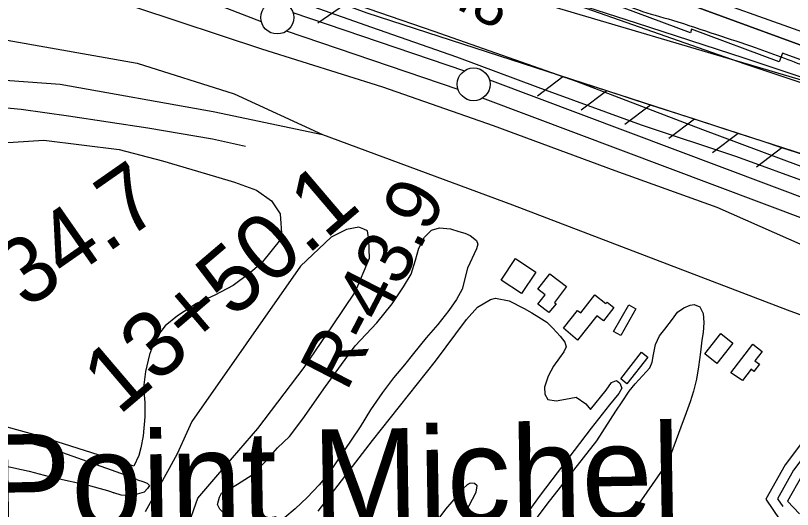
# Model space of a CAD drawing. Extents: x 3767014 to 3805179, y 361544 to 387384.
# Drawn here: x 3787052 to 3788233, y 375538 to 376289 of the extents above; entities that cross this region are included whole.
import ezdxf

# ---------------------------------------------------------------- set-up
doc = ezdxf.new("R2010")
doc.units = 0
for name, color, linetype in [('V-BLDG-OTLN', 7, 'Continuous'), ('V-LEVE-TOET', 7, 'Continuous'), ('V-RIVR-EDGE', 7, 'Continuous'), ('V-RIVR-RANG', 7, 'Continuous'), ('V-RIVR-RANG-IDEN', 7, 'Continuous'), ('V-ROAD-CNTR', 7, 'Continuous'), ('V-RRAP-FSHR', 7, 'Continuous'), ('V-RRAP-RVMT', 7, 'Continuous'), ('V-SITE-VEGE', 7, 'Continuous'), ('V-SURV-IDEN', 7, 'Continuous'), ('V-SURV-LINE', 7, 'Continuous'), ('V-TOPO-DPTH', 7, 'Continuous'), ('V-TOPO-GNAM-IDEN', 7, 'Continuous'), ('V-TOPO-MINR', 7, 'Continuous'), ('V-TOPO-SHOR', 7, 'Continuous'), ('V-TOPO-WATR', 7, 'Continuous')]:
    doc.layers.add(name, color=color, linetype=linetype)

msp = doc.modelspace()

# ---------------------------------------------------------------- linework, layer by layer
at = {"layer": 'V-BLDG-OTLN'}
for points in [[(3787821.125, 375866.146), (3787790.526, 375886.546), (3787812.192, 375919.041), (3787843.186, 375898.377)], [(3787862.919, 375837.171), (3787846.301, 375849.753), (3787857.262, 375864.233), (3787846.344, 375872.499), (3787864.129, 375895.989), (3787889.606, 375876.701), (3787871.373, 375852.617), (3787874.052, 375850.589)], [(3787906.68, 375795.07), (3787885.293, 375813.135), (3787906.537, 375840.404), (3787911.444, 375836.583), (3787932.706, 375863.868), (3787949.627, 375850.712), (3787951.378, 375852.957), (3787961.827, 375844.846), (3787945.92, 375824.362), (3787935.631, 375832.354)], [(3787972.239, 375802.221), (3787961.126, 375808.138), (3787984.353, 375848.842), (3787995.285, 375842.604)], [(3788118.376, 375759.512), (3788099.874, 375774.168), (3788124.491, 375805.242), (3788142.862, 375790.689)], [(3788139.634, 375745.297), (3788172.867, 375788.836), (3788187.009, 375778.045), (3788176.037, 375763.672), (3788182.992, 375758.363), (3788174.708, 375747.509), (3788170.36, 375750.829), (3788157.511, 375733.994)], [(3787972.2, 375736.296), (3788003.811, 375776.73), (3788013.342, 375769.277), (3787981.5, 375728.52)]]:
    msp.add_lwpolyline(points, close=True, dxfattribs=at)
at = {"layer": 'V-LEVE-TOET'}
for points in [[(3788262.901, 376032.14), (3788148.596, 376073.698), (3788003.586, 376122.064), (3787846.549, 376179.397), (3787722.999, 376225.428), (3787593.947, 376270.456), (3787459.708, 376318.002), (3787368.529, 376352.662), (3787298.709, 376379.768), (3787284.551, 376382.803), (3787276.222, 376384.841)], [(3788249.464, 375939.269), (3788118.661, 375996.597), (3787963.783, 376052.477), (3787778.832, 376121.224), (3787610.339, 376180.002), (3787426.371, 376237.423), (3787236.435, 376300.475), (3787066.273, 376362.476)], [(3787316.396, 375519.079), (3787329.343, 375554.827), (3787362.424, 375594.067), (3787420.266, 375660.729), (3787490.811, 375753.794), (3787533.86, 375816.83), (3787568.586, 375868.052), (3787589.957, 375919.621), (3787589.345, 375947.697), (3787587.016, 375961.122), (3787581.745, 375963.929), (3787573.8, 375966.807), (3787555.002, 375963.28), (3787531.988, 375951.846), (3787485.417, 375907.609), (3787320.313, 375671.319), (3787297.675, 375622.458), (3787285.665, 375600.121), (3787249.225, 375534.241)]]:
    msp.add_lwpolyline(points, dxfattribs=at)
at = {"layer": 'V-RIVR-EDGE'}
msp.add_spline([(3785266.865, 377529.211), (3785342.8, 377494.248), (3785391.258, 377467.439), (3785439.72, 377442.249), (3785475.246, 377418.707), (3785525.316, 377389.469), (3785575.383, 377359.422), (3785621.413, 377331.811), (3785722.351, 377269.288), (3785796.661, 377231.094), (3785852.385, 377199.415), (3785928.324, 377166.069), (3785964.678, 377149.804), (3786028.506, 377124.576), (3786060.018, 377113.175), (3786092.316, 377092.068), (3786117.34, 377073.405), (3786135.083, 377053.143), (3786154.458, 377039.347), (3786176.258, 377024.735), (3786206.946, 377006.867), (3786256.211, 376979.248), (3786328.098, 376942.677), (3786374.949, 376919.917), (3786491.265, 376862.208), (3786553.467, 376833.749), (3786619.713, 376805.279), (3786729.589, 376759.718), (3786796.656, 376736.099), (3786845.136, 376718.187), (3786867.767, 376712.469), (3787003.51, 376661.992), (3787089.16, 376631.048), (3787163.496, 376603.367), (3787230.559, 376578.13), (3787257.223, 376568.359), (3787300.044, 376551.27), (3787354.992, 376532.533), (3787409.127, 376512.181), (3787544.074, 376466.558), (3787612.756, 376442.126), (3787657.197, 376425.841), (3787730.724, 376398.162), (3787781.63, 376380.244), (3787834.96, 376361.511), (3787891.524, 376341.961), (3787940, 376322.432), (3787998.976, 376297.215), (3788050.697, 376281.721), (3788117.768, 376259.719), (3788176.757, 376240.164), (3788221.198, 376223.879), (3788259.981, 376209.226), (3788406.252, 376164.383), (3788541.215, 376125.23), (3788606.67, 376104.041), (3788679.39, 376077.173), (3788748.889, 376055.974), (3788871.693, 376005.528), (3788969.454, 375966.467), (3789047.013, 375933.926), (3789119.723, 375903.014), (3789155.253, 375881.09), (3789182.716, 375867.274), (3789214.225, 375854.256), (3789257.04, 375834.74), (3789281.286, 375828.21), (3789303.105, 375821.686), (3789328.955, 375809.491), (3789367.724, 375789.177), (3789414.577, 375767.225), (3789468.708, 375745.255), (3789509.105, 375728.981), (3789555.157, 375710.266), (3789585.849, 375694.015), (3789620.578, 375675.328), (3789681.97, 375646.062), (3789753.859, 375610.3), (3789792.633, 375591.603), (3789842.712, 375566.408), (3789897.64, 375539.584), (3789938.019, 375516.03), (3789968.727, 375506.25), (3790004.289, 375497.265), (3790030.972, 375494.773), (3790047.128, 375487.455), (3790077.007, 375469.589), (3790124.633, 375433.077), (3790192.442, 375382.768), (3790252.165, 375332.478), (3790290.91, 375302.459), (3790337.741, 375271.611), (3790406.357, 375220.491), (3790469.329, 375175.855), (3790570.248, 375106.054), (3790647.751, 375050.868), (3790691.367, 375028.115), (3790744.667, 374997.251), (3790806.838, 374955.852), (3790873.863, 374915.249), (3790932, 374877.903), (3791002.231, 374825.97), (3791052.265, 374782.175), (3791082.927, 374753.793), (3791131.331, 374705.149), (3791170.05, 374664.616), (3791192.631, 374638.681), (3791220.891, 374620.01), (3791288.67, 374557.569), (3791322.577, 374533.223), (3791362.944, 374504.817), (3791396.042, 374480.473), (3791434.785, 374449.645), (3791482.407, 374411.517), (3791534.052, 374365.291), (3791646.192, 374254.216), (3791707.514, 374196.644), (3791738.968, 374161.791), (3791773.65, 374123.694), (3791803.497, 374092.888), (3791829.321, 374070.18), (3791830.912, 374059.662), (3791837.316, 374032.958), (3791849.409, 374017.562), (3791884.123, 373992.405), (3791930.977, 373971.262), (3791954.393, 373955.838), (3791993.134, 373924.202), (3792026.979, 373874.785), (3792047.912, 373836.722), (3792063.186, 373799.482), (3792086.509, 373746.857), (3792112.249, 373690.181), (3792141.261, 373648.864), (3792158.993, 373624.558), (3792177.552, 373607.528), (3792214.702, 373586.409), (3792255.083, 373563.665), (3792301.119, 373538.48), (3792346.34, 373510.871), (3792382.671, 373485.71), (3792422.225, 373455.689), (3792479.537, 373411.875), (3792548.144, 373356.711), (3792619.168, 373298.307), (3792672.431, 373252.077), (3792709.534, 373212.357), (3792750.656, 373162.113), (3792839.385, 373068.08), (3792888.572, 373008.92), (3792945.027, 372945.699), (3792999.062, 372884.91), (3793053.898, 372820.884), (3793149.89, 372720.363), (3793208.761, 372653.092), (3793261.195, 372598.777), (3793315.232, 372538.796), (3793358.792, 372493.399), (3793409.592, 372432.618), (3793462.809, 372367.787), (3793498.283, 372323.219), (3793536.997, 372280.26), (3793578.124, 372232.443), (3793604.724, 372196.792), (3793668.438, 372125.466), (3793703.128, 372090.604), (3793760.41, 372034.66), (3793806.384, 371984.404), (3793839.438, 371942.268), (3793939.427, 371823.136), (3793981.333, 371763.186), (3794029.674, 371688.662), (3794050.609, 371651.408), (3794073.177, 371620.62), (3794178.796, 371488.535), (3794237.625, 371404.28), (3794268.243, 371358.106), (3794301.293, 371314.353), (3794332.724, 371269.794), (3794395.613, 371192), (3794429.476, 371149.862), (3794472.201, 371093.953), (3794523.788, 371024.274), (3794601.175, 370922.181), (3794640.679, 370871.942), (3794687.421, 370805.509), (3794733.389, 370752.828), (3794829.339, 370635.323), (3794895.463, 370557.521), (3794959.948, 370470.826), (3795013.158, 370403.569), (3795070.394, 370329.023), (3795159.854, 370203.448), (3795225.98, 370126.454), (3795296.13, 370041.363), (3795379.18, 369940.065), (3795459.001, 369841.201), (3795508.163, 369772.337), (3795554.103, 369708.333), (3795661.315, 369566.538), (3795715.338, 369500.897), (3795762.105, 369444.169), (3795798.366, 369390.703), (3795915.247, 369234.327), (3795963.601, 369165.465), (3796028.082, 369077.153), (3796043.387, 369052.853), (3796054.672, 369037.459), (3796077.242, 369007.48), (3796148.213, 368927.239), (3796183.677, 368878.627), (3796226.382, 368814.631), (3796275.531, 368740.105), (3796314.222, 368688.25), (3796353.714, 368633.158), (3796401.268, 368567.533), (3796456.873, 368487.33), (3796513.292, 368409.551), (3796545.533, 368365.8), (3796626.113, 368246.716), (3796670.449, 368188.377), (3796704.298, 368140.578), (3796751.041, 368074.145), (3796787.308, 368023.105), (3796838.907, 367958.278), (3796844.528, 367942.09), (3796845.295, 367925.104), (3796846.094, 367921.059), (3796852.559, 367919.425), (3796863.071, 367918.59), (3796875.166, 367904.003), (3796903.398, 367874.01), (3796931.629, 367844.017), (3796952.579, 367812.424), (3796982.392, 367767.87), (3797007.371, 367730.606), (3797037.194, 367690.095), (3797062.185, 367657.684), (3797075.869, 367631.77), (3797095.223, 367609.078), (3797126.665, 367569.372), (3797156.484, 367527.244), (3797212.099, 367451.085), (3797254.808, 367388.706), (3797302.183, 367327.228)], degree=3, dxfattribs=at)
at = {"layer": 'V-ROAD-CNTR'}
for points in [[(3786684.54, 376278.671), (3786973.05, 376263.11), (3787236.812, 376216.378), (3787384.42, 376169.861), (3787518.964, 376108.08)], [(3786686.764, 376202.751), (3786855.054, 376203.538), (3787119.637, 376184.58), (3787352.449, 376142.831), (3787518.964, 376108.08), (3787807.744, 376001.065), (3788224.979, 375841.423), (3788926.953, 375583.978), (3789082.552, 375526.317), (3789200.278, 375482.117), (3789238.367, 375465.185), (3789352.721, 375413.611), (3789446.259, 375357.115), (3789571.996, 375253.598), (3789631.636, 375200.532), (3789946.661, 374918.1), (3790255.061, 374641.774), (3790459.347, 374442.221), (3790728.969, 374147.036), (3790882.288, 373955.945), (3791041.53, 373733.882), (3791226.005, 373452.179), (3791404.527, 373151.671)], [(3788362.275, 375791.07), (3788222.354, 375605.43), (3788192.848, 375553.273), (3788224.791, 375506.334)], [(3788376.991, 375785.673), (3788234.924, 375597.188), (3788210.495, 375554.003), (3788218.546, 375542.173)], [(3788391.707, 375780.276), (3788247.495, 375588.946), (3788225.752, 375550.509), (3788243.993, 375531.051)]]:
    msp.add_lwpolyline(points, dxfattribs=at)
at = {"layer": 'V-RRAP-FSHR'}
for p, q in [((3787551.948, 376305.131), (3787511.867, 376277.238)), ((3787884.391, 376195.764), (3787845.405, 376166.362)), ((3787950.973, 376174.16), (3787911.987, 376144.757)), ((3788017.554, 376152.555), (3787978.568, 376123.152)), ((3788084.136, 376130.95), (3788045.15, 376101.548)), ((3788150.717, 376109.346), (3788111.731, 376079.943)), ((3788217.321, 376087.808), (3788178.404, 376058.314))]:
    msp.add_line(p, q, dxfattribs=at)
for points in [[(3783723.393, 378389.37), (3784123.785, 378141.547), (3784574.955, 377888.55), (3785030.914, 377609.291), (3785415.639, 377414.825), (3785845.495, 377186.297), (3786031.775, 377082.309), (3786133.845, 377010.509), (3786511.509, 376814.912), (3787183.654, 376557.882), (3788161.023, 376215.44), (3788730.224, 376025.924), (3789250.344, 375819.05), (3789778.54, 375568.291), (3790049.906, 375437.428), (3790248.587, 375297.942)], [(3792664.542, 373119.843), (3792483.84, 373301.249), (3792252.06, 373470.034), (3792104.393, 373562.423), (3792104.133, 373562.491), (3791908.328, 373693.531), (3791743.462, 373868.008), (3791585.053, 374076.446), (3791501.047, 374180.297), (3791342.434, 374329.462), (3791098.445, 374594.767), (3790713.391, 374937.931), (3790539.264, 375064.688), (3790359.313, 375180.639), (3790175.225, 375189.015), (3789989.139, 375207.944), (3789688.358, 375468.333), (3789566.083, 375575.61), (3789406.551, 375649.747), (3788945.705, 375840.624), (3788737.253, 375920.451), (3788188.687, 376097.025), (3787586.871, 376292.305), (3787236.833, 376420.857)], [(3787884.391, 376195.764), (3787870.189, 376200.372)], [(3787950.973, 376174.16), (3787884.39, 376195.765)], [(3788017.554, 376152.555), (3787950.972, 376174.16)], [(3788084.136, 376130.95), (3788017.553, 376152.555)], [(3788150.717, 376109.346), (3788084.135, 376130.951)], [(3788217.321, 376087.808), (3788188.687, 376097.025), (3788150.716, 376109.346)], [(3788283.953, 376066.361), (3788217.32, 376087.809)]]:
    msp.add_lwpolyline(points, dxfattribs=at)
at = {"layer": 'V-RRAP-RVMT'}
for p, q in [((3788078.017, 376262.675), (3787929.524, 376317.968)), ((3788079.967, 376267.806), (3788078.017, 376262.675)), ((3788213.183, 376218.221), (3788079.967, 376267.806)), ((3788218.263, 376231.712), (3788213.183, 376218.221)), ((3788325.518, 376191.322), (3788218.263, 376231.712))]:
    msp.add_line(p, q, dxfattribs=at)
at = {"layer": 'V-SITE-VEGE'}
for points in [[(3787816.136, 376335.773), (3787995.772, 376277.675), (3788159.506, 376224.31), (3788332.488, 376166.563), (3788515.958, 376115.307), (3788587.157, 376088.44), (3788603.162, 376075.937), (3788606.259, 376065.242), (3788598.22, 376054.568), (3788569.692, 376041.715), (3788538.931, 376026.637), (3788516.634, 376012.434), (3788495.23, 375999.116), (3788466.724, 375996.949), (3788388.378, 376013.145), (3788272.218, 376049.46), (3788096.913, 376114.828), (3787904.704, 376188.194), (3787688.441, 376264.336), (3787523.366, 376321.52)], [(3787008.948, 376093.576), (3787095.285, 376099.456), (3787209.463, 376085.099), (3787275.685, 376067.927), (3787319.912, 376054.633), (3787356.104, 376044.127), (3787384.975, 376035.282), (3787418.544, 376023), (3787441.334, 376006.944), (3787454.451, 375987.084), (3787456.827, 375950.56), (3787425.621, 375911.585), (3787406.8, 375895.862), (3787383.146, 375878.423), (3787355.135, 375863.307), (3787327.188, 375850.767), (3787298.355, 375832.356), (3787279.544, 375817.002), (3787264.686, 375797.863), (3787255.586, 375773.422), (3787249.76, 375747.421), (3787246.559, 375723.193), (3787248.547, 375700.307), (3787248.725, 375678.571), (3787246.137, 375649.541), (3787242.729, 375631.58), (3787239.481, 375619.878), (3787231.692, 375603.502), (3787083.372, 375650.782), (3786860.646, 375712.13)], [(3787373.914, 375526.364), (3787362.617, 375538.255), (3787358.922, 375544.98), (3787361.972, 375556.136), (3787365.371, 375562.571), (3787370.676, 375565.118), (3787389.372, 375576.057), (3787411.834, 375590.21), (3787432.812, 375611.034), (3787450.091, 375631.215), (3787468.4, 375648.607), (3787488.798, 375675.522), (3787523.397, 375724.723), (3787547.463, 375758.173), (3787568.639, 375786.726), (3787601.575, 375821.421), (3787624.607, 375850.476), (3787642.019, 375875.997), (3787653.384, 375895.225), (3787660.013, 375916.784), (3787665.45, 375934.877), (3787673.8, 375951.605), (3787684.386, 375962.197), (3787696.816, 375965.746), (3787713.355, 375964.398), (3787726.147, 375960.571), (3787734.91, 375957.583), (3787743.475, 375954.048), (3787752.861, 375946.624), (3787754.739, 375940.867), (3787752.718, 375933.92), (3787739.252, 375904.433), (3787730.878, 375872.421), (3787722.561, 375856.981), (3787710.707, 375839.974), (3787693.963, 375819.044), (3787676.491, 375798.498), (3787657.103, 375775.057), (3787643.215, 375757.737), (3787626.87, 375738.082), (3787609.894, 375715.315), (3787591.544, 375689.266), (3787575.961, 375663.334), (3787527.516, 375591.286), (3787513.837, 375575.063), (3787495.659, 375555.64), (3787476.985, 375538.443), (3787461.545, 375525.397)], [(3787512.254, 375534.957), (3787594.577, 375642.414), (3787690.309, 375762.969), (3787737.8, 375826.57), (3787754.489, 375845.295), (3787774.128, 375856.944), (3787781.724, 375858.775), (3787802.802, 375854.916), (3787825.526, 375843.466), (3787836.96, 375836.91), (3787847.649, 375830.007), (3787859.609, 375822.515), (3787868.952, 375813.436), (3787879.868, 375801.001), (3787887.37, 375791.967), (3787889.397, 375784.918), (3787885.703, 375777.279), (3787878.836, 375768.063), (3787870.037, 375755.398), (3787861.919, 375740.507), (3787856.519, 375723.887), (3787856.605, 375712.834), (3787861.374, 375704.976), (3787874.205, 375702.621), (3787888.451, 375705.201), (3787904.372, 375708.474), (3787919.212, 375698.335), (3787926.173, 375689.682), (3787949.955, 375719.271), (3787957.977, 375730.484), (3787965.986, 375733.962), (3787971.033, 375729.595), (3787973.601, 375722.163), (3787969.161, 375714.174), (3787955.269, 375696.852), (3787927.095, 375661.114), (3787849.521, 375559.245), (3787786.498, 375471.734)], [(3787773.442, 375429.528), (3787860.402, 375545.521), (3787935.625, 375641.926), (3787964.778, 375687.03), (3787974.17, 375701.339), (3787985.086, 375717.633), (3787994.21, 375728.633), (3788005.021, 375740.876), (3788016.379, 375752.922), (3788020.109, 375761.849), (3788021.876, 375773.222), (3788025.028, 375788.426), (3788031.27, 375801.894), (3788039.442, 375811.812), (3788050.704, 375827.176), (3788058.523, 375837.656), (3788067.905, 375844.412), (3788077.768, 375848.394), (3788084.058, 375849.522), (3788092.434, 375845.807), (3788097.699, 375835.727), (3788098.637, 375822.075), (3788097.513, 375807.003), (3788095.727, 375794.894), (3788093.612, 375777.084), (3788090.273, 375754.704), (3788087.394, 375735.809), (3788082.683, 375717.332), (3788077.85, 375701.249), (3788071.712, 375684.648), (3788063.778, 375662.568), (3788044.394, 375610.584), (3787979.198, 375517.418)], [(3787735.957, 375533.069), (3787752.226, 375564.139), (3787753.756, 375573.495), (3787749.982, 375577.091), (3787743.371, 375577.814), (3787738.888, 375575.35), (3787732.092, 375568.895), (3787724.488, 375559.699), (3787715.192, 375549.072), (3787705.88, 375537.894), (3787691.198, 375518.383)]]:
    msp.add_lwpolyline(points, dxfattribs=at)
at = {"layer": 'V-SURV-LINE'}
for points in [[(3787425.867, 376279.039), (3787323.751, 376319.228)], [(3787473.7, 376293.448), (3787734.421, 376204.801)], [(3787724.777, 376176.394), (3787464.055, 376265.041)], [(3787772.494, 376191.174), (3789395.837, 375580.671)], [(3789385.269, 375552.594), (3787761.927, 376163.096)]]:
    msp.add_lwpolyline(points, dxfattribs=at)
for centre in [(3787449.962, 376285.676), (3787748.515, 376184.166)]:
    msp.add_circle(centre, 25, dxfattribs=at)
at = {"layer": 'V-TOPO-DPTH'}
msp.add_lwpolyline([(3788568.774, 376125.41), (3787812, 376402.86)], dxfattribs=at)
at = {"layer": 'V-TOPO-MINR'}
for points in [[(3787835.606, 376411.487), (3788490.6, 376177.917)], [(3787794.975, 376324.75), (3788688.019, 376060.729)]]:
    msp.add_lwpolyline(points, dxfattribs=at)
at = {"layer": 'V-TOPO-SHOR'}
for points in [[(3785858.717, 376065.711), (3785975.375, 376076.152), (3786068.117, 376087.577), (3786180.986, 376101.064), (3786238.341, 376111.373), (3786279.897, 376123.194), (3786327.336, 376134.681), (3786369.363, 376143.361), (3786431.399, 376149.499), (3786495.098, 376148.782), (3786531.813, 376151.336), (3786571.644, 376153.441), (3786686.009, 376153.445), (3786763.319, 376159.19), (3786827.958, 376159.184), (3786957.705, 376155.845), (3787060.412, 376146.572), (3787132.516, 376136.064), (3787253.411, 376118.035), (3787351.322, 376101.336), (3787401.672, 376089.91)], [(3787218.999, 375589.991), (3787109.877, 375628.854), (3786995.068, 375658.233)], [(3787033.288, 375604.467), (3787072.87, 375596.125), (3787102.906, 375588.029), (3787127.908, 375582.293), (3787146.579, 375577.992), (3787162.406, 375574.402), (3787180.744, 375569.472), (3787191.805, 375566.323), (3787197.808, 375564.576), (3787201.609, 375563.158)], [(3787218.999, 375589.991), (3787230.574, 375586.571), (3787237.709, 375582.938), (3787245.369, 375580.441), (3787252.361, 375577.634), (3787255.719, 375574.097), (3787252.545, 375569.542), (3787247.736, 375563.951), (3787229.857, 375558.663), (3787212.632, 375559.599), (3787201.609, 375563.158)]]:
    msp.add_lwpolyline(points, dxfattribs=at)
at = {"layer": 'V-TOPO-WATR'}
msp.add_lwpolyline([(3787812, 376402.86), (3788568.774, 376125.41)], dxfattribs=at)

# ---------------------------------------------------------------- texts
at = {"layer": 'V-RIVR-RANG'}
msp.add_text('6.8', height=67, rotation=332.548326, dxfattribs=at).set_placement((3787674.831, 376323.678))
at = {"layer": 'V-RIVR-RANG-IDEN'}
msp.add_text('R-43.9', height=83, rotation=62.681957, dxfattribs=at).set_placement((3787555.074, 375715.407))
at = {"layer": 'V-SURV-IDEN'}
for s, rotation, p in [('10+34.7', 34.887322, (3786882.198, 375711.363)), ('13+50.1', 40.43025, (3787208.978, 375679.455))]:
    msp.add_text(s, height=100, rotation=rotation, dxfattribs=at).set_placement(p)
at = {"layer": 'V-TOPO-GNAM-IDEN'}
msp.add_text('Point Michel', height=145, rotation=0.907408, dxfattribs=at).set_placement((3787008.517, 375506.29))

doc.saveas('drawing.dxf')
